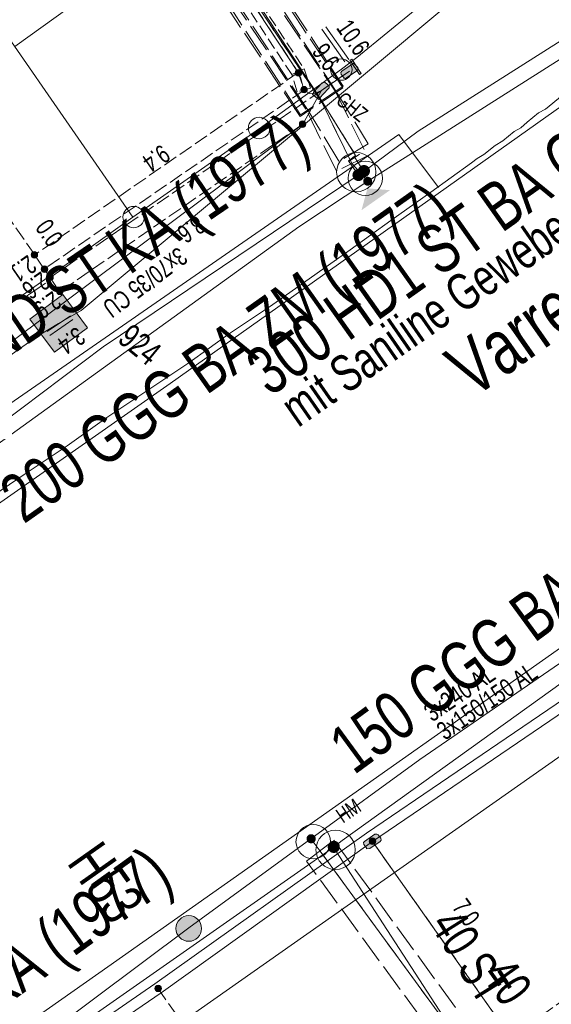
# Model space of a CAD drawing. Header units: metres. Extents: x -740 to 758, y -633 to 854.
# Tile 753 of 1056: x 262 to 277, y -42 to -13. Entities that reach past the tile are written whole.
import ezdxf

# ---------------------------------------------------------------- set-up
doc = ezdxf.new("R2010")
doc.units = ezdxf.units.M
doc.header["$MEASUREMENT"] = 0
for name, pattern in [('208_208_208_416', [1.04, 0.208, -0.208, 0.208, -0.416]), ('333_125', [0.4576, 0.3328, -0.1248]), ('333_333', [0.6656, 0.3328, -0.3328]), ('416_125', [0.5408, 0.416, -0.1248]), ('416_416', [0.832, 0.416, -0.416]), ('832_208', [1.04, 0.832, -0.208])]:
    doc.linetypes.add(name, pattern=pattern)
for name, color, linetype in [('Gas.LOVION', 7, 'Continuous'), ('gas_projekt.LOVION', 7, 'Continuous'), ('Grundkarte.LOVION', 7, 'Continuous'), ('Grundkarte_Text.LOVION', 7, 'Continuous'), ('Strom.LOVION', 7, 'Continuous'), ('StromBemass.LOVION', 7, 'Continuous'), ('Telko.LOVION', 7, 'Continuous'), ('Wasser.LOVION', 7, 'Continuous')]:
    doc.layers.add(name, color=color, linetype=linetype)
doc.styles.add('ERSTELLTER_STIL_1', font='arial.ttf')

msp = doc.modelspace()

# ---------------------------------------------------------------- hatches: boundary and pattern name
at = {"layer": 'Gas.LOVION', "linetype": 'Continuous', "lineweight": 13}
for points in [[(271.887, -17.483), (271.9, -17.465), (271.911, -17.446), (271.919, -17.425), (271.924, -17.404), (271.927, -17.382), (271.927, -17.361), (271.924, -17.339), (271.918, -17.318), (271.91, -17.297), (271.9, -17.278), (271.887, -17.261), (271.872, -17.245), (271.855, -17.231), (271.836, -17.219), (271.816, -17.21), (271.796, -17.203), (271.774, -17.199), (271.752, -17.198), (271.73, -17.199), (271.709, -17.204), (271.688, -17.21), (271.668, -17.22), (271.65, -17.232), (271.633, -17.246), (271.618, -17.262), (271.606, -17.279), (271.595, -17.298), (271.587, -17.319), (271.582, -17.34), (271.579, -17.362), (271.579, -17.384), (271.582, -17.405), (271.587, -17.426), (271.596, -17.447), (271.606, -17.466), (271.619, -17.483), (271.634, -17.499), (271.651, -17.513), (271.669, -17.525), (271.689, -17.534), (271.71, -17.541), (271.732, -17.545), (271.753, -17.546), (271.775, -17.545), (271.797, -17.541), (271.817, -17.534), (271.837, -17.524), (271.856, -17.513), (271.872, -17.499)], [(271.887, -17.483), (271.9, -17.465), (271.911, -17.446), (271.919, -17.425), (271.924, -17.404), (271.927, -17.382), (271.927, -17.361), (271.924, -17.339), (271.918, -17.318), (271.91, -17.297), (271.9, -17.278), (271.887, -17.261), (271.872, -17.245), (271.855, -17.231), (271.836, -17.219), (271.816, -17.21), (271.796, -17.203), (271.774, -17.199), (271.752, -17.198), (271.73, -17.199), (271.709, -17.204), (271.688, -17.21), (271.668, -17.22), (271.65, -17.232), (271.633, -17.246), (271.618, -17.262), (271.606, -17.279), (271.595, -17.298), (271.587, -17.319), (271.582, -17.34), (271.579, -17.362), (271.579, -17.384), (271.582, -17.405), (271.587, -17.426), (271.596, -17.447), (271.606, -17.466), (271.619, -17.483), (271.634, -17.499), (271.651, -17.513), (271.669, -17.525), (271.689, -17.534), (271.71, -17.541), (271.732, -17.545), (271.753, -17.546), (271.775, -17.545), (271.797, -17.541), (271.817, -17.534), (271.837, -17.524), (271.856, -17.513), (271.872, -17.499)], [(272.045, -17.371), (272.057, -17.353), (272.068, -17.334), (272.076, -17.313), (272.082, -17.292), (272.084, -17.27), (272.084, -17.248), (272.081, -17.226), (272.076, -17.205), (272.068, -17.184), (272.057, -17.165), (272.044, -17.147), (272.029, -17.131), (272.012, -17.117), (271.993, -17.105), (271.973, -17.096), (271.952, -17.089), (271.93, -17.085), (271.908, -17.084), (271.886, -17.085), (271.864, -17.089), (271.843, -17.096), (271.823, -17.106), (271.805, -17.118), (271.788, -17.132), (271.773, -17.148), (271.76, -17.166), (271.749, -17.185), (271.741, -17.206), (271.736, -17.227), (271.733, -17.249), (271.733, -17.271), (271.736, -17.293), (271.742, -17.314), (271.75, -17.335), (271.76, -17.354), (271.774, -17.372), (271.789, -17.388), (271.806, -17.402), (271.824, -17.414), (271.844, -17.423), (271.866, -17.43), (271.887, -17.434), (271.909, -17.435), (271.931, -17.434), (271.953, -17.43), (271.974, -17.423), (271.994, -17.413), (272.013, -17.401), (272.03, -17.387)], [(272.05, -17.366), (272.063, -17.348), (272.073, -17.329), (272.081, -17.308), (272.087, -17.287), (272.089, -17.265), (272.089, -17.243), (272.086, -17.221), (272.081, -17.2), (272.073, -17.179), (272.062, -17.16), (272.049, -17.142), (272.034, -17.126), (272.017, -17.112), (271.998, -17.1), (271.978, -17.091), (271.957, -17.084), (271.935, -17.08), (271.913, -17.078), (271.891, -17.08), (271.869, -17.084), (271.848, -17.091), (271.828, -17.1), (271.81, -17.112), (271.793, -17.127), (271.778, -17.143), (271.765, -17.161), (271.754, -17.18), (271.746, -17.201), (271.741, -17.222), (271.738, -17.244), (271.738, -17.266), (271.741, -17.288), (271.746, -17.309), (271.755, -17.33), (271.765, -17.349), (271.778, -17.367), (271.794, -17.383), (271.811, -17.397), (271.829, -17.409), (271.849, -17.418), (271.87, -17.425), (271.892, -17.429), (271.914, -17.431), (271.936, -17.429), (271.958, -17.425), (271.979, -17.418), (271.999, -17.409), (272.018, -17.397), (272.035, -17.382)], [(272.671, -17.813), (272.016, -17.759), (271.842, -18.397)], [(271.17, -37.076), (271.183, -37.058), (271.193, -37.039), (271.201, -37.018), (271.207, -36.997), (271.209, -36.975), (271.209, -36.953), (271.206, -36.931), (271.201, -36.91), (271.193, -36.889), (271.182, -36.87), (271.169, -36.852), (271.154, -36.836), (271.137, -36.822), (271.118, -36.81), (271.098, -36.801), (271.077, -36.794), (271.055, -36.79), (271.033, -36.789), (271.011, -36.79), (270.99, -36.794), (270.969, -36.801), (270.949, -36.811), (270.93, -36.823), (270.913, -36.837), (270.898, -36.853), (270.885, -36.871), (270.874, -36.89), (270.866, -36.911), (270.861, -36.932), (270.858, -36.954), (270.858, -36.976), (270.861, -36.998), (270.867, -37.019), (270.875, -37.04), (270.886, -37.059), (270.899, -37.077), (270.914, -37.093), (270.931, -37.107), (270.95, -37.119), (270.97, -37.128), (270.991, -37.135), (271.012, -37.139), (271.034, -37.14), (271.056, -37.139), (271.078, -37.135), (271.099, -37.128), (271.119, -37.118), (271.138, -37.106), (271.155, -37.092)], [(271.17, -37.072), (271.183, -37.054), (271.194, -37.035), (271.202, -37.014), (271.207, -36.993), (271.21, -36.971), (271.21, -36.949), (271.207, -36.927), (271.202, -36.906), (271.193, -36.885), (271.183, -36.866), (271.17, -36.848), (271.154, -36.832), (271.137, -36.818), (271.119, -36.806), (271.099, -36.797), (271.078, -36.79), (271.056, -36.786), (271.034, -36.785), (271.012, -36.786), (270.99, -36.791), (270.969, -36.797), (270.949, -36.807), (270.931, -36.819), (270.914, -36.833), (270.899, -36.849), (270.886, -36.867), (270.875, -36.886), (270.867, -36.907), (270.862, -36.928), (270.859, -36.95), (270.859, -36.972), (270.862, -36.994), (270.868, -37.015), (270.876, -37.036), (270.886, -37.055), (270.899, -37.073), (270.915, -37.089), (270.932, -37.103), (270.95, -37.115), (270.97, -37.124), (270.991, -37.131), (271.013, -37.135), (271.035, -37.136), (271.057, -37.135), (271.079, -37.131), (271.1, -37.124), (271.12, -37.114), (271.138, -37.103), (271.155, -37.088)]]:
    msp.add_hatch(color=7, dxfattribs=at).paths.add_polyline_path(points)
at = {"layer": 'Strom.LOVION', "linetype": 'Continuous', "lineweight": 13}
for points in [[(271.559, -13.991), (271.503, -14.026), (271.78, -14.442), (271.836, -14.407)], [(271.573, -14.137), (271.268, -14.344), (271.242, -14.377), (271.248, -14.435), (271.331, -14.53), (271.318, -14.547), (271.347, -14.544), (271.379, -14.57), (271.405, -14.538), (271.71, -14.331), (271.737, -14.299), (271.731, -14.24), (271.648, -14.145), (271.6, -14.105)], [(270.695, -14.681), (270.442, -14.957), (270.444, -14.987), (270.418, -15.019), (270.595, -15.164), (270.621, -15.132), (270.875, -14.856), (270.901, -14.824), (270.896, -14.765), (270.783, -14.673)], [(272.08, -37.008), (272.385, -36.801), (272.412, -36.769), (272.406, -36.711), (272.323, -36.615), (272.291, -36.589), (272.232, -36.595), (271.927, -36.802), (271.901, -36.834), (271.906, -36.892), (271.99, -36.988), (271.992, -37.017)]]:
    msp.add_hatch(color=7, dxfattribs=at).paths.add_polyline_path(points)
at = {"layer": 'StromBemass.LOVION', "linetype": 'Continuous', "lineweight": 13}
for points in [[(270.079, -14.451), (270.086, -14.442), (270.092, -14.431), (270.096, -14.42), (270.099, -14.409), (270.101, -14.397), (270.101, -14.385), (270.099, -14.373), (270.096, -14.362), (270.092, -14.351), (270.086, -14.34), (270.079, -14.331), (270.071, -14.322), (270.062, -14.314), (270.051, -14.308), (270.041, -14.303), (270.029, -14.299), (270.018, -14.297), (270.006, -14.296), (269.994, -14.297), (269.982, -14.299), (269.971, -14.303), (269.96, -14.308), (269.95, -14.315), (269.941, -14.322), (269.933, -14.331), (269.926, -14.341), (269.92, -14.351), (269.916, -14.362), (269.913, -14.374), (269.911, -14.386), (269.911, -14.397), (269.913, -14.409), (269.916, -14.421), (269.92, -14.432), (269.926, -14.442), (269.933, -14.452), (269.941, -14.461), (269.95, -14.468), (269.961, -14.475), (269.971, -14.48), (269.983, -14.483), (269.994, -14.485), (270.006, -14.486), (270.018, -14.485), (270.03, -14.483), (270.041, -14.479), (270.052, -14.474), (270.062, -14.468), (270.071, -14.46)], [(270.049, -14.425), (270.054, -14.418), (270.057, -14.411), (270.06, -14.404), (270.062, -14.397), (270.063, -14.389), (270.063, -14.381), (270.062, -14.373), (270.06, -14.366), (270.057, -14.358), (270.053, -14.351), (270.049, -14.345), (270.043, -14.339), (270.037, -14.334), (270.031, -14.33), (270.024, -14.327), (270.016, -14.325), (270.008, -14.323), (270.001, -14.323), (269.993, -14.323), (269.985, -14.325), (269.978, -14.327), (269.971, -14.33), (269.964, -14.335), (269.958, -14.34), (269.953, -14.345), (269.948, -14.352), (269.944, -14.359), (269.941, -14.366), (269.939, -14.374), (269.938, -14.381), (269.938, -14.389), (269.939, -14.397), (269.941, -14.405), (269.944, -14.412), (269.948, -14.419), (269.953, -14.425), (269.958, -14.431), (269.964, -14.436), (269.971, -14.44), (269.978, -14.443), (269.985, -14.446), (269.993, -14.447), (270.001, -14.448), (270.009, -14.447), (270.017, -14.446), (270.024, -14.443), (270.031, -14.44), (270.038, -14.435), (270.044, -14.43)], [(270.24, -14.941), (270.247, -14.932), (270.253, -14.921), (270.257, -14.91), (270.26, -14.899), (270.261, -14.887), (270.261, -14.875), (270.26, -14.863), (270.257, -14.852), (270.252, -14.841), (270.247, -14.83), (270.24, -14.821), (270.231, -14.812), (270.222, -14.804), (270.212, -14.798), (270.201, -14.793), (270.19, -14.789), (270.178, -14.787), (270.167, -14.787), (270.155, -14.787), (270.143, -14.79), (270.132, -14.793), (270.121, -14.798), (270.111, -14.805), (270.102, -14.812), (270.094, -14.821), (270.087, -14.831), (270.081, -14.841), (270.077, -14.852), (270.074, -14.864), (270.072, -14.876), (270.072, -14.887), (270.074, -14.899), (270.077, -14.911), (270.081, -14.922), (270.087, -14.932), (270.094, -14.942), (270.102, -14.95), (270.112, -14.958), (270.122, -14.964), (270.132, -14.969), (270.144, -14.973), (270.155, -14.975), (270.167, -14.976), (270.179, -14.975), (270.191, -14.973), (270.202, -14.969), (270.213, -14.964), (270.223, -14.958), (270.232, -14.95)], [(270.215, -14.935), (270.22, -14.928), (270.224, -14.921), (270.226, -14.914), (270.228, -14.906), (270.229, -14.898), (270.229, -14.89), (270.228, -14.882), (270.226, -14.875), (270.223, -14.867), (270.219, -14.86), (270.215, -14.854), (270.209, -14.848), (270.203, -14.843), (270.196, -14.839), (270.189, -14.835), (270.181, -14.833), (270.174, -14.831), (270.166, -14.831), (270.158, -14.831), (270.15, -14.833), (270.142, -14.835), (270.135, -14.839), (270.128, -14.843), (270.122, -14.848), (270.117, -14.854), (270.112, -14.861), (270.108, -14.868), (270.105, -14.875), (270.103, -14.883), (270.102, -14.891), (270.102, -14.899), (270.103, -14.907), (270.105, -14.914), (270.108, -14.922), (270.112, -14.929), (270.117, -14.935), (270.122, -14.941), (270.129, -14.946), (270.135, -14.95), (270.143, -14.954), (270.15, -14.956), (270.158, -14.958), (270.166, -14.958), (270.174, -14.958), (270.182, -14.956), (270.189, -14.953), (270.197, -14.95), (270.203, -14.946), (270.21, -14.941)], [(270.196, -15.946), (270.203, -15.937), (270.209, -15.927), (270.213, -15.916), (270.216, -15.904), (270.218, -15.893), (270.217, -15.881), (270.216, -15.869), (270.213, -15.858), (270.209, -15.847), (270.203, -15.837), (270.196, -15.827), (270.188, -15.819), (270.179, -15.811), (270.169, -15.805), (270.158, -15.8), (270.147, -15.796), (270.136, -15.794), (270.124, -15.794), (270.112, -15.794), (270.101, -15.797), (270.09, -15.8), (270.079, -15.805), (270.069, -15.812), (270.06, -15.819), (270.052, -15.828), (270.045, -15.837), (270.04, -15.847), (270.035, -15.858), (270.032, -15.87), (270.031, -15.881), (270.031, -15.893), (270.033, -15.905), (270.036, -15.916), (270.04, -15.927), (270.046, -15.937), (270.052, -15.947), (270.061, -15.955), (270.07, -15.963), (270.08, -15.969), (270.09, -15.974), (270.101, -15.978), (270.113, -15.98), (270.125, -15.98), (270.136, -15.98), (270.148, -15.977), (270.159, -15.974), (270.17, -15.969), (270.179, -15.962), (270.188, -15.955)], [(270.178, -15.926), (270.182, -15.92), (270.186, -15.913), (270.189, -15.906), (270.191, -15.898), (270.192, -15.89), (270.192, -15.882), (270.191, -15.874), (270.189, -15.867), (270.186, -15.859), (270.182, -15.852), (270.178, -15.846), (270.172, -15.84), (270.166, -15.835), (270.159, -15.831), (270.152, -15.828), (270.145, -15.825), (270.137, -15.824), (270.129, -15.823), (270.121, -15.824), (270.113, -15.825), (270.106, -15.828), (270.098, -15.831), (270.092, -15.835), (270.086, -15.84), (270.08, -15.846), (270.076, -15.853), (270.072, -15.86), (270.069, -15.867), (270.067, -15.875), (270.066, -15.883), (270.066, -15.89), (270.067, -15.898), (270.069, -15.906), (270.072, -15.913), (270.076, -15.92), (270.081, -15.927), (270.086, -15.932), (270.092, -15.937), (270.099, -15.942), (270.106, -15.945), (270.114, -15.947), (270.121, -15.949), (270.129, -15.949), (270.137, -15.949), (270.145, -15.947), (270.152, -15.945), (270.16, -15.941), (270.166, -15.937), (270.172, -15.932)], [(262.382, -19.758), (262.389, -19.749), (262.394, -19.738), (262.399, -19.727), (262.402, -19.716), (262.403, -19.704), (262.403, -19.692), (262.402, -19.681), (262.399, -19.669), (262.394, -19.658), (262.388, -19.648), (262.381, -19.638), (262.373, -19.63), (262.364, -19.622), (262.354, -19.616), (262.344, -19.611), (262.332, -19.607), (262.321, -19.605), (262.309, -19.604), (262.297, -19.605), (262.285, -19.607), (262.274, -19.611), (262.264, -19.616), (262.254, -19.623), (262.245, -19.63), (262.236, -19.639), (262.23, -19.648), (262.224, -19.659), (262.22, -19.67), (262.217, -19.681), (262.215, -19.693), (262.215, -19.705), (262.217, -19.716), (262.22, -19.728), (262.224, -19.739), (262.23, -19.749), (262.237, -19.759), (262.245, -19.767), (262.254, -19.775), (262.264, -19.781), (262.275, -19.786), (262.286, -19.79), (262.298, -19.792), (262.309, -19.793), (262.321, -19.792), (262.333, -19.79), (262.344, -19.786), (262.355, -19.781), (262.365, -19.775), (262.374, -19.767)], [(262.36, -19.742), (262.365, -19.736), (262.368, -19.729), (262.371, -19.722), (262.373, -19.714), (262.374, -19.706), (262.374, -19.699), (262.373, -19.691), (262.371, -19.683), (262.368, -19.676), (262.364, -19.669), (262.36, -19.663), (262.354, -19.658), (262.348, -19.653), (262.342, -19.648), (262.335, -19.645), (262.327, -19.643), (262.32, -19.641), (262.312, -19.641), (262.304, -19.641), (262.297, -19.643), (262.289, -19.645), (262.282, -19.649), (262.276, -19.653), (262.27, -19.658), (262.264, -19.663), (262.26, -19.67), (262.256, -19.677), (262.253, -19.684), (262.251, -19.691), (262.25, -19.699), (262.25, -19.707), (262.251, -19.715), (262.253, -19.722), (262.256, -19.729), (262.26, -19.736), (262.265, -19.742), (262.27, -19.748), (262.276, -19.753), (262.282, -19.757), (262.29, -19.76), (262.297, -19.763), (262.305, -19.764), (262.312, -19.765), (262.32, -19.764), (262.328, -19.763), (262.335, -19.76), (262.342, -19.757), (262.349, -19.753), (262.355, -19.748)], [(262.364, -19.743), (262.369, -19.737), (262.372, -19.73), (262.375, -19.723), (262.377, -19.715), (262.378, -19.707), (262.378, -19.7), (262.377, -19.692), (262.375, -19.684), (262.372, -19.677), (262.368, -19.67), (262.364, -19.664), (262.358, -19.658), (262.352, -19.653), (262.346, -19.649), (262.339, -19.646), (262.331, -19.643), (262.324, -19.642), (262.316, -19.641), (262.308, -19.642), (262.3, -19.643), (262.293, -19.646), (262.286, -19.649), (262.279, -19.653), (262.273, -19.658), (262.268, -19.664), (262.263, -19.671), (262.26, -19.677), (262.257, -19.685), (262.255, -19.692), (262.254, -19.7), (262.254, -19.708), (262.255, -19.715), (262.257, -19.723), (262.26, -19.73), (262.264, -19.737), (262.268, -19.743), (262.274, -19.749), (262.28, -19.754), (262.286, -19.758), (262.293, -19.762), (262.301, -19.764), (262.308, -19.765), (262.316, -19.766), (262.324, -19.765), (262.332, -19.764), (262.339, -19.761), (262.346, -19.758), (262.353, -19.754), (262.359, -19.749)], [(262.675, -20.176), (262.682, -20.166), (262.688, -20.156), (262.692, -20.145), (262.695, -20.134), (262.696, -20.122), (262.696, -20.11), (262.695, -20.099), (262.692, -20.087), (262.687, -20.076), (262.682, -20.066), (262.675, -20.057), (262.667, -20.048), (262.658, -20.041), (262.648, -20.034), (262.637, -20.029), (262.626, -20.026), (262.614, -20.024), (262.602, -20.023), (262.591, -20.024), (262.579, -20.026), (262.568, -20.03), (262.557, -20.035), (262.548, -20.041), (262.539, -20.049), (262.531, -20.057), (262.524, -20.067), (262.518, -20.077), (262.514, -20.088), (262.511, -20.099), (262.509, -20.111), (262.509, -20.123), (262.511, -20.134), (262.514, -20.146), (262.518, -20.157), (262.524, -20.167), (262.531, -20.176), (262.539, -20.185), (262.548, -20.192), (262.558, -20.199), (262.569, -20.204), (262.58, -20.207), (262.591, -20.209), (262.603, -20.21), (262.615, -20.209), (262.626, -20.207), (262.638, -20.203), (262.648, -20.198), (262.658, -20.192), (262.667, -20.185)], [(262.646, -20.157), (262.651, -20.151), (262.655, -20.143), (262.658, -20.135), (262.66, -20.127), (262.661, -20.119), (262.661, -20.11), (262.66, -20.102), (262.658, -20.094), (262.654, -20.086), (262.65, -20.079), (262.645, -20.072), (262.64, -20.066), (262.633, -20.061), (262.626, -20.056), (262.618, -20.052), (262.61, -20.05), (262.602, -20.048), (262.594, -20.048), (262.585, -20.048), (262.577, -20.05), (262.569, -20.053), (262.561, -20.056), (262.554, -20.061), (262.548, -20.066), (262.542, -20.072), (262.537, -20.079), (262.533, -20.087), (262.53, -20.094), (262.528, -20.102), (262.527, -20.111), (262.527, -20.119), (262.528, -20.128), (262.53, -20.136), (262.533, -20.144), (262.537, -20.151), (262.542, -20.158), (262.548, -20.164), (262.555, -20.169), (262.562, -20.174), (262.569, -20.177), (262.577, -20.18), (262.586, -20.181), (262.594, -20.182), (262.603, -20.181), (262.611, -20.18), (262.619, -20.177), (262.626, -20.173), (262.633, -20.169), (262.64, -20.164)], [(262.646, -20.157), (262.651, -20.151), (262.655, -20.143), (262.658, -20.135), (262.66, -20.127), (262.661, -20.119), (262.661, -20.11), (262.66, -20.102), (262.658, -20.094), (262.654, -20.086), (262.65, -20.079), (262.645, -20.072), (262.64, -20.066), (262.633, -20.061), (262.626, -20.056), (262.618, -20.052), (262.61, -20.05), (262.602, -20.048), (262.594, -20.048), (262.585, -20.048), (262.577, -20.05), (262.569, -20.053), (262.561, -20.056), (262.554, -20.061), (262.548, -20.066), (262.542, -20.072), (262.537, -20.079), (262.533, -20.087), (262.53, -20.094), (262.528, -20.102), (262.527, -20.111), (262.527, -20.119), (262.528, -20.128), (262.53, -20.136), (262.533, -20.144), (262.537, -20.151), (262.542, -20.158), (262.548, -20.164), (262.555, -20.169), (262.562, -20.174), (262.569, -20.177), (262.577, -20.18), (262.586, -20.181), (262.594, -20.182), (262.603, -20.181), (262.611, -20.18), (262.619, -20.177), (262.626, -20.173), (262.633, -20.169), (262.64, -20.164)], [(262.84, -20.414), (262.846, -20.404), (262.852, -20.394), (262.856, -20.383), (262.859, -20.371), (262.861, -20.36), (262.861, -20.348), (262.859, -20.336), (262.856, -20.325), (262.852, -20.314), (262.846, -20.304), (262.839, -20.294), (262.831, -20.286), (262.822, -20.278), (262.812, -20.272), (262.801, -20.267), (262.79, -20.263), (262.779, -20.261), (262.767, -20.26), (262.755, -20.261), (262.743, -20.263), (262.732, -20.267), (262.722, -20.272), (262.712, -20.278), (262.703, -20.286), (262.695, -20.295), (262.688, -20.304), (262.682, -20.314), (262.678, -20.325), (262.675, -20.337), (262.673, -20.349), (262.673, -20.36), (262.675, -20.372), (262.678, -20.383), (262.682, -20.394), (262.688, -20.405), (262.695, -20.414), (262.703, -20.423), (262.712, -20.43), (262.722, -20.436), (262.733, -20.441), (262.744, -20.445), (262.756, -20.447), (262.767, -20.448), (262.779, -20.447), (262.791, -20.445), (262.802, -20.441), (262.813, -20.436), (262.822, -20.43), (262.831, -20.422)], [(262.817, -20.402), (262.822, -20.395), (262.826, -20.388), (262.829, -20.38), (262.831, -20.372), (262.832, -20.364), (262.832, -20.356), (262.831, -20.348), (262.829, -20.34), (262.826, -20.332), (262.822, -20.325), (262.817, -20.319), (262.811, -20.313), (262.805, -20.307), (262.798, -20.303), (262.791, -20.3), (262.783, -20.297), (262.775, -20.296), (262.767, -20.295), (262.758, -20.296), (262.75, -20.297), (262.743, -20.3), (262.735, -20.303), (262.728, -20.308), (262.722, -20.313), (262.716, -20.319), (262.712, -20.325), (262.708, -20.333), (262.705, -20.34), (262.703, -20.348), (262.702, -20.356), (262.702, -20.364), (262.703, -20.373), (262.705, -20.381), (262.708, -20.388), (262.712, -20.395), (262.717, -20.402), (262.722, -20.408), (262.729, -20.413), (262.736, -20.417), (262.743, -20.421), (262.751, -20.423), (262.759, -20.425), (262.767, -20.425), (262.775, -20.425), (262.783, -20.423), (262.791, -20.421), (262.798, -20.417), (262.805, -20.413), (262.812, -20.408)], [(263.123, -20.824), (263.13, -20.815), (263.136, -20.805), (263.14, -20.794), (263.143, -20.783), (263.144, -20.771), (263.144, -20.759), (263.143, -20.748), (263.14, -20.737), (263.135, -20.726), (263.13, -20.716), (263.123, -20.706), (263.115, -20.698), (263.106, -20.691), (263.096, -20.684), (263.086, -20.68), (263.075, -20.676), (263.063, -20.674), (263.052, -20.673), (263.04, -20.674), (263.029, -20.676), (263.018, -20.68), (263.007, -20.685), (262.997, -20.691), (262.989, -20.698), (262.981, -20.707), (262.974, -20.716), (262.968, -20.726), (262.964, -20.737), (262.961, -20.748), (262.96, -20.76), (262.96, -20.772), (262.961, -20.783), (262.964, -20.794), (262.969, -20.805), (262.974, -20.815), (262.981, -20.825), (262.989, -20.833), (262.998, -20.84), (263.008, -20.847), (263.018, -20.851), (263.029, -20.855), (263.041, -20.857), (263.052, -20.858), (263.064, -20.857), (263.075, -20.855), (263.086, -20.851), (263.097, -20.846), (263.106, -20.84), (263.115, -20.833)], [(263.098, -20.817), (263.102, -20.811), (263.106, -20.804), (263.109, -20.797), (263.111, -20.789), (263.112, -20.782), (263.112, -20.774), (263.111, -20.766), (263.109, -20.758), (263.106, -20.751), (263.102, -20.744), (263.097, -20.738), (263.092, -20.732), (263.086, -20.727), (263.079, -20.723), (263.072, -20.72), (263.065, -20.717), (263.057, -20.716), (263.049, -20.716), (263.041, -20.716), (263.034, -20.718), (263.026, -20.72), (263.019, -20.723), (263.013, -20.728), (263.007, -20.733), (263.001, -20.738), (262.997, -20.745), (262.993, -20.752), (262.99, -20.759), (262.988, -20.766), (262.987, -20.774), (262.987, -20.782), (262.988, -20.79), (262.99, -20.797), (262.993, -20.805), (262.997, -20.811), (263.002, -20.818), (263.007, -20.823), (263.013, -20.828), (263.02, -20.833), (263.027, -20.836), (263.034, -20.838), (263.042, -20.84), (263.05, -20.84), (263.057, -20.84), (263.065, -20.838), (263.073, -20.836), (263.08, -20.832), (263.086, -20.828), (263.092, -20.823)], [(263.098, -20.817), (263.102, -20.811), (263.106, -20.804), (263.109, -20.797), (263.111, -20.789), (263.112, -20.782), (263.112, -20.774), (263.111, -20.766), (263.109, -20.758), (263.106, -20.751), (263.102, -20.744), (263.097, -20.738), (263.092, -20.732), (263.086, -20.727), (263.079, -20.723), (263.072, -20.72), (263.065, -20.717), (263.057, -20.716), (263.049, -20.716), (263.041, -20.716), (263.034, -20.718), (263.026, -20.72), (263.019, -20.723), (263.013, -20.728), (263.007, -20.733), (263.001, -20.738), (262.997, -20.745), (262.993, -20.752), (262.99, -20.759), (262.988, -20.766), (262.987, -20.774), (262.987, -20.782), (262.988, -20.79), (262.99, -20.797), (262.993, -20.805), (262.997, -20.811), (263.002, -20.818), (263.007, -20.823), (263.013, -20.828), (263.02, -20.833), (263.027, -20.836), (263.034, -20.838), (263.042, -20.84), (263.05, -20.84), (263.057, -20.84), (263.065, -20.838), (263.073, -20.836), (263.08, -20.832), (263.086, -20.828), (263.092, -20.823)], [(272.239, -36.858), (272.246, -36.848), (272.252, -36.838), (272.256, -36.826), (272.259, -36.815), (272.261, -36.803), (272.261, -36.791), (272.259, -36.779), (272.256, -36.767), (272.252, -36.756), (272.246, -36.746), (272.239, -36.736), (272.23, -36.727), (272.221, -36.72), (272.211, -36.713), (272.2, -36.708), (272.189, -36.704), (272.177, -36.702), (272.165, -36.702), (272.153, -36.702), (272.141, -36.705), (272.13, -36.708), (272.119, -36.713), (272.109, -36.72), (272.099, -36.728), (272.091, -36.736), (272.084, -36.746), (272.078, -36.757), (272.074, -36.768), (272.071, -36.78), (272.07, -36.791), (272.07, -36.803), (272.071, -36.815), (272.074, -36.827), (272.079, -36.838), (272.084, -36.849), (272.092, -36.858), (272.1, -36.867), (272.109, -36.875), (272.119, -36.881), (272.13, -36.886), (272.142, -36.89), (272.153, -36.892), (272.165, -36.893), (272.177, -36.892), (272.189, -36.89), (272.201, -36.886), (272.211, -36.881), (272.222, -36.874), (272.231, -36.867)], [(265.991, -41.148), (265.998, -41.138), (266.003, -41.128), (266.008, -41.117), (266.011, -41.105), (266.012, -41.093), (266.012, -41.081), (266.011, -41.07), (266.008, -41.058), (266.003, -41.047), (265.997, -41.037), (265.99, -41.027), (265.982, -41.018), (265.973, -41.011), (265.963, -41.004), (265.952, -40.999), (265.941, -40.996), (265.929, -40.994), (265.917, -40.993), (265.905, -40.994), (265.893, -40.996), (265.882, -41), (265.871, -41.005), (265.861, -41.011), (265.852, -41.019), (265.844, -41.027), (265.837, -41.037), (265.831, -41.048), (265.827, -41.059), (265.824, -41.07), (265.823, -41.082), (265.823, -41.094), (265.824, -41.106), (265.827, -41.117), (265.832, -41.128), (265.837, -41.139), (265.844, -41.148), (265.853, -41.157), (265.862, -41.165), (265.872, -41.171), (265.883, -41.176), (265.894, -41.18), (265.906, -41.182), (265.918, -41.183), (265.93, -41.182), (265.941, -41.18), (265.953, -41.176), (265.963, -41.171), (265.973, -41.164), (265.983, -41.157)]]:
    msp.add_hatch(color=7, dxfattribs=at).paths.add_polyline_path(points)
at = {"layer": 'Telko.LOVION', "linetype": 'Continuous', "lineweight": 13}
msp.add_hatch(color=7, dxfattribs=at).paths.add_polyline_path([(262.892, -22.538), (263.857, -21.823), (263.142, -20.858), (262.177, -21.573)])
at = {"layer": 'Wasser.LOVION', "linetype": 'Continuous', "lineweight": 13}
for points in [[(272.123, -17.635), (272.132, -17.621), (272.14, -17.607), (272.146, -17.592), (272.15, -17.576), (272.152, -17.56), (272.152, -17.543), (272.15, -17.527), (272.146, -17.511), (272.14, -17.496), (272.132, -17.482), (272.122, -17.469), (272.111, -17.457), (272.098, -17.447), (272.085, -17.438), (272.07, -17.431), (272.054, -17.426), (272.038, -17.423), (272.022, -17.422), (272.006, -17.423), (271.99, -17.426), (271.974, -17.431), (271.959, -17.438), (271.945, -17.447), (271.933, -17.458), (271.922, -17.469), (271.912, -17.483), (271.904, -17.497), (271.898, -17.512), (271.894, -17.528), (271.892, -17.544), (271.892, -17.561), (271.895, -17.577), (271.899, -17.593), (271.905, -17.608), (271.913, -17.622), (271.922, -17.635), (271.934, -17.647), (271.946, -17.658), (271.96, -17.666), (271.975, -17.673), (271.99, -17.678), (272.006, -17.681), (272.023, -17.682), (272.039, -17.681), (272.055, -17.678), (272.071, -17.673), (272.085, -17.666), (272.099, -17.657), (272.112, -17.647)], [(272.123, -17.635), (272.132, -17.621), (272.14, -17.607), (272.146, -17.592), (272.15, -17.576), (272.152, -17.56), (272.152, -17.543), (272.15, -17.527), (272.146, -17.511), (272.14, -17.496), (272.132, -17.482), (272.122, -17.469), (272.111, -17.457), (272.098, -17.447), (272.085, -17.438), (272.07, -17.431), (272.054, -17.426), (272.038, -17.423), (272.022, -17.422), (272.006, -17.423), (271.99, -17.426), (271.974, -17.431), (271.959, -17.438), (271.945, -17.447), (271.933, -17.458), (271.922, -17.469), (271.912, -17.483), (271.904, -17.497), (271.898, -17.512), (271.894, -17.528), (271.892, -17.544), (271.892, -17.561), (271.895, -17.577), (271.899, -17.593), (271.905, -17.608), (271.913, -17.622), (271.922, -17.635), (271.934, -17.647), (271.946, -17.658), (271.96, -17.666), (271.975, -17.673), (271.99, -17.678), (272.006, -17.681), (272.023, -17.682), (272.039, -17.681), (272.055, -17.678), (272.071, -17.673), (272.085, -17.666), (272.099, -17.657), (272.112, -17.647)], [(270.476, -36.811), (270.486, -36.797), (270.494, -36.782), (270.5, -36.767), (270.504, -36.75), (270.506, -36.734), (270.506, -36.717), (270.504, -36.7), (270.5, -36.684), (270.493, -36.669), (270.485, -36.654), (270.475, -36.641), (270.464, -36.628), (270.451, -36.618), (270.437, -36.609), (270.422, -36.602), (270.406, -36.597), (270.389, -36.594), (270.372, -36.593), (270.356, -36.594), (270.339, -36.597), (270.323, -36.602), (270.308, -36.609), (270.294, -36.618), (270.281, -36.629), (270.27, -36.641), (270.26, -36.655), (270.252, -36.67), (270.246, -36.685), (270.242, -36.701), (270.24, -36.718), (270.24, -36.735), (270.242, -36.751), (270.246, -36.767), (270.252, -36.783), (270.261, -36.798), (270.27, -36.811), (270.282, -36.823), (270.295, -36.834), (270.309, -36.843), (270.324, -36.85), (270.34, -36.855), (270.357, -36.858), (270.373, -36.859), (270.39, -36.858), (270.406, -36.855), (270.422, -36.85), (270.438, -36.843), (270.452, -36.833), (270.465, -36.823)], [(270.48, -36.811), (270.489, -36.797), (270.497, -36.783), (270.503, -36.767), (270.508, -36.751), (270.51, -36.734), (270.51, -36.718), (270.507, -36.701), (270.503, -36.685), (270.497, -36.669), (270.489, -36.655), (270.479, -36.641), (270.468, -36.629), (270.455, -36.618), (270.44, -36.61), (270.425, -36.602), (270.409, -36.597), (270.393, -36.594), (270.376, -36.593), (270.36, -36.594), (270.343, -36.598), (270.327, -36.603), (270.312, -36.61), (270.298, -36.619), (270.285, -36.63), (270.274, -36.642), (270.264, -36.655), (270.256, -36.67), (270.25, -36.686), (270.246, -36.702), (270.244, -36.718), (270.244, -36.735), (270.246, -36.752), (270.25, -36.768), (270.257, -36.783), (270.265, -36.798), (270.274, -36.812), (270.286, -36.824), (270.299, -36.834), (270.313, -36.843), (270.328, -36.85), (270.344, -36.855), (270.36, -36.858), (270.377, -36.859), (270.394, -36.858), (270.41, -36.855), (270.426, -36.85), (270.441, -36.843), (270.455, -36.834), (270.468, -36.823)], [(267.097, -39.579), (267.125, -39.541), (267.147, -39.5), (267.164, -39.456), (267.176, -39.411), (267.182, -39.364), (267.181, -39.317), (267.175, -39.27), (267.164, -39.225), (267.146, -39.181), (267.123, -39.14), (267.096, -39.102), (267.063, -39.068), (267.027, -39.038), (266.987, -39.013), (266.945, -38.993), (266.9, -38.979), (266.854, -38.97), (266.807, -38.967), (266.76, -38.97), (266.714, -38.979), (266.669, -38.994), (266.627, -39.014), (266.587, -39.039), (266.551, -39.069), (266.519, -39.104), (266.491, -39.142), (266.469, -39.183), (266.452, -39.227), (266.44, -39.273), (266.434, -39.319), (266.434, -39.366), (266.44, -39.413), (266.452, -39.458), (266.47, -39.502), (266.493, -39.543), (266.52, -39.581), (266.553, -39.615), (266.589, -39.645), (266.629, -39.67), (266.671, -39.69), (266.716, -39.704), (266.762, -39.713), (266.809, -39.716), (266.856, -39.713), (266.902, -39.704), (266.947, -39.689), (266.989, -39.669), (267.029, -39.644), (267.065, -39.614)]]:
    msp.add_hatch(color=7, dxfattribs=at).paths.add_polyline_path(points)

# ---------------------------------------------------------------- linework, layer by layer
at = {"layer": 'Gas.LOVION', "color": 5, "linetype": 'Continuous', "lineweight": 18}
for points in [[(290.057, -0.951), (289.459, -1.483), (287.333, -6.951), (282.313, -10.472), (282.12, -10.609), (273.493, -16.092), (271.909, -17.267), (271.742, -17.372), (264.311, -22.384), (260.153, -25.51), (259.591, -28.978), (257.511, -30.527), (256.973, -30.919), (251.1, -35.084), (250.638, -35.351), (245.087, -39.189), (244.963, -39.275), (235.923, -45.819), (233.83, -47.383), (233.551, -47.558), (233.063, -47.857), (226.035, -52.904), (216.674, -59.642), (208.187, -65.644)], [(271.742, -17.372), (271.688, -17.274), (271.465, -16.956), (271.671, -16.803), (270.672, -15.201), (266.326, -8.532), (265.318, -6.843)], [(208.187, -65.644), (207.207, -66.346), (206.003, -67.187), (209.374, -71.735), (213.182, -77.584), (231.121, -65.027), (234.872, -62.429), (240.175, -58.63), (244.634, -55.563), (252.668, -49.916), (254.525, -48.508), (255.093, -48.112), (261.165, -43.869), (271.041, -36.962), (271.274, -36.777), (278.041, -31.918), (282.69, -28.686), (295.8, -19.483), (304.857, -13.115)], [(271.041, -36.962), (271.079, -37.047), (274.804, -42.801), (275.17, -43.371)]]:
    msp.add_lwpolyline(points, dxfattribs=at)
at = {"layer": 'Gas.LOVION', "color": 1, "linetype": 'Continuous', "lineweight": 18}
msp.add_lwpolyline([(294.203, -4.359), (288.634, -8.612), (288.22, -8.919), (288.066, -9.008), (287.873, -9.145), (287.65, -9.285), (287.287, -9.498), (286.218, -9.454), (284.908, -10.262), (284.489, -10.51), (266.262, -23.449), (250.316, -34.629), (241.461, -40.948), (192.719, -75.358), (149.628, -105.61), (149.061, -106.005), (148.425, -106.452), (147.9, -106.828), (147.208, -107.309), (145.589, -108.428), (141.605, -111.212), (128.564, -120.364), (117.363, -128.227)], dxfattribs=at)
at = {"layer": 'Gas.LOVION', "color": 7, "linetype": '832_208', "lineweight": 13}
for points in [[(271.185, -16.968), (270.269, -15.462), (265.91, -8.809), (264.886, -7.107), (265.751, -6.579), (266.758, -8.268), (271.105, -14.937), (272.036, -16.457)], [(270.063, -15.615), (265.716, -8.947), (266.965, -8.115), (271.311, -14.784)]]:
    msp.add_lwpolyline(points, close=True, dxfattribs=at)
at = {"layer": 'Gas.LOVION', "color": 252, "linetype": '208_208_208_416', "lineweight": 18}
for points in [[(271.617, -16.704), (270.672, -15.201), (266.326, -8.532), (265.318, -6.843)], [(270.672, -15.201), (266.326, -8.532)]]:
    msp.add_lwpolyline(points, dxfattribs=at)
at = {"layer": 'Gas.LOVION', "color": 7, "linetype": 'Continuous', "lineweight": 13}
for points in [[(271.481, -16.969), (271.785, -16.762)], [(271.909, -17.267), (271.648, -16.864)]]:
    msp.add_lwpolyline(points, dxfattribs=at)
for centre, radius in [((271.691, -17.286), 0.573), ((271.087, -37.048), 0.572)]:
    msp.add_circle(centre, radius, dxfattribs=at)
at = {"layer": 'Grundkarte.LOVION', "color": 8, "linetype": 'Continuous', "lineweight": 18}
for points in [[(235.738, 21.373), (248.874, 30.608), (266.319, 5.447), (271.693, -2.362), (276.755, -9.7), (273.509, -12.47), (271.702, -13.947), (271.263, -14.286), (268.862, -16.028), (265.183, -18.604), (261.465, -13.234), (260.829, -13.68), (259.108, -11.189), (257.521, -8.861), (255.831, -6.396), (255.222, -6.81)], [(223.768, 12.902), (235.738, 21.373), (255.222, -6.81), (255.831, -6.396), (257.521, -8.861), (259.108, -11.189), (260.829, -13.68), (261.465, -13.234), (265.183, -18.604), (263.523, -19.772), (258.434, -23.343), (257.051, -24.306), (252.02, -27.871), (250.299, -25.38), (244.898, -17.603)]]:
    msp.add_lwpolyline(points, close=True, dxfattribs=at)
at = {"layer": 'Grundkarte.LOVION', "color": 253, "linetype": 'Continuous', "lineweight": 18}
for points in [[(288.453, 0.34), (286.547, -1.324), (283.3, -4.094), (276.755, -9.7), (273.509, -12.47), (271.702, -13.947), (271.263, -14.286), (268.862, -16.028), (265.183, -18.604), (263.523, -19.772), (258.434, -23.343), (257.051, -24.306), (252.02, -27.871), (247.042, -31.373), (245.606, -32.4), (241.455, -35.288)], [(209.538, -82.181), (306.193, -14.24)]]:
    msp.add_lwpolyline(points, dxfattribs=at)
at = {"layer": 'Grundkarte.LOVION', "color": 8, "linetype": 'Continuous', "lineweight": 18}
for points in [[(241.455, -35.288), (245.606, -32.4), (247.042, -31.373), (252.02, -27.871), (257.051, -24.306), (258.434, -23.343), (263.523, -19.772), (265.183, -18.604), (268.862, -16.028), (271.263, -14.286), (271.702, -13.947), (273.509, -12.47), (276.755, -9.7), (283.3, -4.094), (286.547, -1.324), (288.453, 0.34)], [(241.455, -35.288), (245.606, -32.4), (247.042, -31.373), (252.02, -27.871), (257.051, -24.306), (258.434, -23.343), (263.523, -19.772), (265.183, -18.604), (268.862, -16.028), (271.263, -14.286), (271.702, -13.947), (273.509, -12.47), (276.755, -9.7), (283.3, -4.094), (286.547, -1.324), (288.453, 0.34)], [(267.626, -8.228), (265.946, -9.486), (266.489, -10.201), (261.74, -13.621)], [(208.701, -79.662), (227.943, -66.077), (245.066, -54.088), (264.452, -40.459), (282.645, -27.626), (300.68, -14.986), (304.104, -12.523)], [(306.193, -14.24), (209.538, -82.181), (194.801, -92.578), (192.336, -94.267), (175.192, -106.347), (166.201, -112.634), (130.053, -138.011), (129.607, -138.291)], [(306.193, -14.24), (209.538, -82.181), (194.801, -92.578), (192.336, -94.267), (175.192, -106.347), (166.201, -112.634), (130.053, -138.011), (129.607, -138.291)], [(209.538, -82.181), (306.193, -14.24)], [(277.691, -15.047), (277.199, -15.449), (277.003, -15.557), (276.674, -15.826), (276.483, -15.992), (276.287, -16.1), (275.959, -16.369), (275.736, -16.509), (275.408, -16.777), (275.211, -16.885), (275.047, -17.019), (273.86, -17.874), (272.699, -18.697), (271.511, -19.552), (269.19, -21.198), (267.997, -21.994), (266.809, -22.849), (264.423, -24.442), (263.262, -25.265), (262.069, -26.061), (260.85, -26.89)], [(202.867, -65.337), (242.422, -37.322), (272.927, -16.192), (274.082, -17.734)]]:
    msp.add_lwpolyline(points, dxfattribs=at)
at = {"layer": 'Grundkarte.LOVION', "color": 9, "linetype": 'Continuous', "lineweight": 18}
for centre, radius in [((271.254, -14.297), 0.311), ((268.859, -16), 0.313), ((265.203, -18.598), 0.312)]:
    msp.add_circle(centre, radius, dxfattribs=at)
at = {"layer": 'Strom.LOVION', "color": 9, "linetype": '333_333', "lineweight": 18}
msp.add_lwpolyline([(265.348, -6.84), (266.217, -8.632), (270.001, -14.38), (270.17, -14.895)], dxfattribs=at)
at = {"layer": 'Strom.LOVION', "color": 5, "linetype": 'Continuous', "lineweight": 18}
for points in [[(270.673, -14.905), (270.503, -14.981), (270.327, -14.998), (270.218, -14.935), (270.17, -14.895), (270.129, -14.781), (270.077, -14.55), (270.001, -14.38), (266.217, -8.632), (265.348, -6.84)], [(272.164, -36.808), (276.195, -42.517)]]:
    msp.add_lwpolyline(points, dxfattribs=at)
at = {"layer": 'Strom.LOVION', "color": 7, "linetype": '333_125', "lineweight": 13}
for points in [[(266.4, -8.54), (270.168, -14.275), (269.815, -14.442), (266.034, -8.723)], [(270.168, -14.275), (270.356, -14.833), (269.967, -14.945), (269.815, -14.442)]]:
    msp.add_lwpolyline(points, close=True, dxfattribs=at)
at = {"layer": 'Strom.LOVION', "color": 1, "linetype": 'Continuous', "lineweight": 18}
msp.add_lwpolyline([(304.889, -13.141), (295.381, -20.189), (281.581, -30.035), (271.992, -36.559), (265.817, -40.961), (261.899, -43.664), (259.297, -45.322), (252.435, -50.101), (245.238, -55.091), (237.536, -60.499), (229.068, -66.248), (225.014, -69.215)], dxfattribs=at)
at = {"layer": 'Strom.LOVION', "color": 150, "linetype": 'Continuous', "lineweight": 18}
for points in [[(305.13, -13.339), (295.553, -20.438), (281.766, -30.268), (272.164, -36.808), (266.005, -41.223), (262.071, -43.913), (259.456, -45.587), (252.607, -50.35), (245.397, -55.356), (237.708, -60.748), (229.257, -66.51), (224.317, -70.096), (227.393, -74.51)], [(255.7, -26.669), (270.134, -15.889), (270.673, -14.905), (271.489, -14.338)]]:
    msp.add_lwpolyline(points, dxfattribs=at)
at = {"layer": 'Strom.LOVION', "color": 7, "linetype": 'Continuous', "lineweight": 13}
for points in [[(271.559, -13.991), (271.836, -14.407), (271.78, -14.442), (271.503, -14.026)], [(271.573, -14.137), (271.6, -14.105), (271.648, -14.145), (271.731, -14.24), (271.737, -14.299), (271.71, -14.331), (271.405, -14.538), (271.379, -14.57), (271.347, -14.544), (271.318, -14.547), (271.331, -14.53), (271.248, -14.435), (271.242, -14.377), (271.268, -14.344)], [(270.695, -14.681), (270.783, -14.673), (270.896, -14.765), (270.901, -14.824), (270.875, -14.856), (270.621, -15.132), (270.595, -15.164), (270.418, -15.019), (270.444, -14.987), (270.442, -14.957)], [(272.08, -37.008), (271.992, -37.017), (271.99, -36.988), (271.906, -36.892), (271.901, -36.834), (271.927, -36.802), (272.232, -36.595), (272.291, -36.589), (272.323, -36.615), (272.406, -36.711), (272.412, -36.769), (272.385, -36.801)]]:
    msp.add_lwpolyline(points, close=True, dxfattribs=at)
at = {"layer": 'StromBemass.LOVION', "color": 7, "linetype": 'Continuous', "lineweight": 13}
for points in [[(270.69, -13.115), (271.36, -14.07)], [(270.801, -13.045), (271.471, -14)], [(262.636, -20.523), (261.958, -20.989)], [(263.364, -21.472), (262.686, -21.937)], [(263.434, -21.583), (262.756, -22.049)]]:
    msp.add_lwpolyline(points, dxfattribs=at)
at = {"layer": 'StromBemass.LOVION', "color": 7, "linetype": '416_125', "lineweight": 13}
for points in [[(262.596, -20.113), (262.768, -20.363), (270.673, -14.905), (271.489, -14.338)], [(270.001, -14.38), (262.319, -19.697), (261.098, -17.94)], [(270.17, -14.895), (262.596, -20.113), (262.319, -19.697)], [(270.134, -15.889), (263.045, -20.779), (262.768, -20.363)], [(272.164, -36.808), (276.195, -42.517), (280.022, -39.793)], [(265.903, -41.085), (270.001, -46.876)]]:
    msp.add_lwpolyline(points, dxfattribs=at)
at = {"layer": 'StromBemass.LOVION', "color": 7, "linetype": 'Continuous', "lineweight": 13}
for centre, radius in [((270.006, -14.391), 0.0949), ((270.001, -14.385), 0.0625), ((270.167, -14.881), 0.0946), ((270.166, -14.894), 0.0636), ((270.124, -15.887), 0.0934), ((270.129, -15.886), 0.0631), ((262.309, -19.699), 0.0941), ((262.312, -19.703), 0.0619), ((262.316, -19.704), 0.0622), ((262.603, -20.117), 0.0936), ((262.594, -20.115), 0.067), ((262.594, -20.115), 0.067), ((262.767, -20.354), 0.0938), ((262.767, -20.36), 0.0651), ((263.052, -20.765), 0.0923), ((263.049, -20.778), 0.0623), ((263.049, -20.778), 0.0623), ((272.165, -36.797), 0.0957), ((265.917, -41.088), 0.0949)]:
    msp.add_circle(centre, radius, dxfattribs=at)
at = {"layer": 'Telko.LOVION', "color": 1, "linetype": 'Continuous', "lineweight": 18}
msp.add_lwpolyline([(205.226, -62.564), (205.903, -62.232), (222.659, -49.968), (223.25, -49.511), (223.927, -49.179), (241.711, -36.549), (242.197, -36.383), (242.611, -36.077), (262.375, -22.086), (263.017, -21.698), (263.675, -21.323), (289.061, -0.132)], dxfattribs=at)
at = {"layer": 'Telko.LOVION', "color": 7, "linetype": 'Continuous', "lineweight": 13}
msp.add_lwpolyline([(262.892, -22.538), (262.177, -21.573), (263.142, -20.858), (263.857, -21.823)], close=True, dxfattribs=at)
msp.add_lwpolyline([(262.892, -22.538), (262.177, -21.573), (263.142, -20.858), (263.857, -21.823)], close=True, dxfattribs=at)
at = {"layer": 'Wasser.LOVION', "color": 150, "linetype": 'Continuous', "lineweight": 18}
for points in [[(290.362, -1.202), (289.867, -1.576), (287.78, -7.292), (282.224, -11.071), (272.025, -17.551), (270.013, -18.886), (260.681, -25.621), (260.122, -29.577), (257.724, -31.348), (252.198, -35.287), (250.867, -36.186), (245.797, -39.8)], [(272.025, -17.551), (271.958, -17.469), (271.561, -17.035), (270.675, -15.23), (266.276, -8.626), (265.318, -6.843)], [(304.342, -12.692), (301.263, -14.899), (299.074, -16.547), (295.027, -19.44), (286.647, -25.476), (282.458, -28.28), (273.541, -34.412), (270.369, -36.732), (266.81, -39.327), (261.287, -43.458), (259.91, -44.479), (254.897, -47.925), (253.191, -48.919), (251.842, -49.938), (244.208, -55.132), (242.13, -56.71), (235.697, -61.196), (234.33, -62.172)], [(270.369, -36.732), (270.436, -36.814), (270.64, -37.09), (275.213, -43.352)]]:
    msp.add_lwpolyline(points, dxfattribs=at)
at = {"layer": 'Wasser.LOVION', "color": 7, "linetype": '832_208', "lineweight": 13}
for points in [[(271.11, -17.256), (270.224, -15.452), (265.86, -8.903), (264.883, -7.077), (265.769, -6.621), (266.711, -8.391), (271.091, -14.953), (272.012, -16.814)], [(266.886, -8.212), (271.301, -14.829), (270.052, -15.66), (265.637, -9.043)], [(275.613, -43.062), (274.813, -43.643), (270.24, -37.38), (271.037, -36.77)]]:
    msp.add_lwpolyline(points, close=True, dxfattribs=at)
at = {"layer": 'Wasser.LOVION', "color": 252, "linetype": '416_416', "lineweight": 18}
for points in [[(271.561, -17.035), (270.675, -15.23), (266.276, -8.626), (265.318, -6.843)], [(266.276, -8.626), (270.675, -15.23)], [(270.64, -37.09), (275.213, -43.352)]]:
    msp.add_lwpolyline(points, dxfattribs=at)
at = {"layer": 'Wasser.LOVION', "color": 7, "linetype": 'Continuous', "lineweight": 13}
for centre, radius in [((271.954, -17.465), 0.5), ((270.434, -36.812), 0.501), ((266.808, -39.342), 0.374)]:
    msp.add_circle(centre, radius, dxfattribs=at)

# ---------------------------------------------------------------- texts
at = {"layer": 'Gas.LOVION', "color": 1, "linetype": 'Continuous', "lineweight": 18, "insert": (269.421, -24.2), "char_height": 1.42279, "attachment_point": 7, "rotation": 35.2679, "style": 'ERSTELLTER_STIL_1'}
msp.add_mtext('{\\A1;\\W0.71998x;300 HD1 ST BA GS (1953)}', dxfattribs=at)
at = {"layer": 'Gas.LOVION', "color": 5, "linetype": 'Continuous', "lineweight": 18, "attachment_point": 7, "style": 'ERSTELLTER_STIL_1'}
for s, insert, char_height, rotation in [('{\\A1;\\W0.72102x;200 ND ST KA (1977)}', (259.125, -24.868), 1.42279, 34.2423), ('{\\A1;\\W0.72101x;300 ND ST KA (1977)}', (255.361, -46.54), 1.4228, 35.7999), ('{\\A1;\\W0.71556x;40 ST}', (273.801, -39.239), 1.06712, 302.2446)]:
    msp.add_mtext(s, dxfattribs=dict(at, insert=insert, char_height=char_height, rotation=rotation))
at = {"layer": 'gas_projekt.LOVION', "color": 5, "linetype": 'Continuous', "lineweight": 18, "insert": (270.002, -24.764), "char_height": 1.06706, "attachment_point": 7, "rotation": 34.7412, "style": 'ERSTELLTER_STIL_1'}
msp.add_mtext('{\\A1;\\W0.71560x;mit Saniline Gewebeschlauch}', dxfattribs=at)
at = {"layer": 'Grundkarte_Text.LOVION', "color": 8, "linetype": 'Continuous', "lineweight": 18, "insert": (275.098, -23.925), "char_height": 1.60082, "attachment_point": 7, "rotation": 34.977, "style": 'ERSTELLTER_STIL_1'}
msp.add_mtext('{\\A1;\\W0.72140x;Varresbecker Straße}', dxfattribs=at)
at = {"layer": 'Strom.LOVION', "color": 7, "linetype": 'Continuous', "lineweight": 13, "attachment_point": 7, "style": 'ERSTELLTER_STIL_1'}
for s, insert, char_height, rotation in [('{\\A1;\\W0.71560x;GHZ}', (271.06, -15.261), 0.44463, 320.5819), ('{\\A1;\\W0.71560x;HM}', (271.301, -36.286), 0.4446, 34.242)]:
    msp.add_mtext(s, dxfattribs=dict(at, insert=insert, char_height=char_height, rotation=rotation))
at = {"layer": 'Strom.LOVION', "color": 150, "linetype": 'Continuous', "lineweight": 18, "char_height": 0.53355, "attachment_point": 7, "style": 'ERSTELLTER_STIL_1'}
for s, insert, rotation in [('{\\A1;\\W0.71557x;3x70/35 CU}', (266.499, -19.44), 216.8056), ('{\\A1;\\W0.72201x;3x150/150 AL}', (274.278, -33.877), 34.2451)]:
    msp.add_mtext(s, dxfattribs=dict(at, insert=insert, rotation=rotation))
at = {"layer": 'Strom.LOVION', "color": 1, "linetype": 'Continuous', "lineweight": 18, "insert": (273.906, -33.342), "char_height": 0.53352, "attachment_point": 7, "rotation": 34.2405, "style": 'ERSTELLTER_STIL_1'}
msp.add_mtext('{\\A1;\\W0.72508x;3x240 AL}', dxfattribs=at)
at = {"layer": 'StromBemass.LOVION', "color": 7, "linetype": 'Continuous', "lineweight": 13, "attachment_point": 7, "style": 'ERSTELLTER_STIL_1'}
for s, insert, char_height, rotation in [('{\\A1;\\W0.71559x;10.6}', (271.08, -13.085), 0.53354, 304.5977), ('{\\A1;\\W0.71559x;9.6}', (270.371, -13.776), 0.53352, 304.6248), ('{\\A1;\\W0.71561x;9.4}', (266.011, -16.45), 0.53353, 214.6177), ('{\\A1;\\W0.71558x;0.0}', (262.308, -18.91), 0.53356, 304.6204), ('{\\A1;\\W0.71557x;8.6}', (267.027, -18.522), 0.53356, 214.6224), ('{\\A1;\\W0.71561x;2.1}', (262.124, -19.682), 0.53354, 214.6169), ('{\\A1;\\W0.71557x;2.6}', (262.505, -20.158), 0.53356, 214.6224), ('{\\A1;\\W0.71561x;2.9}', (262.842, -20.731), 0.53353, 214.6177), ('{\\A1;\\W0.71562x;3.4}', (263.54, -21.767), 0.53353, 214.6177), ('{\\A1;\\W0.71560x;7.0}', (274.454, -38.729), 0.53353, 305.246)]:
    msp.add_mtext(s, dxfattribs=dict(at, insert=insert, char_height=char_height, rotation=rotation))
at = {"layer": 'Telko.LOVION', "color": 7, "linetype": 'Continuous', "lineweight": 13, "insert": (264.694, -22.221), "char_height": 0.71141, "attachment_point": 7, "rotation": 320.5833, "style": 'ERSTELLTER_STIL_1'}
msp.add_mtext('{\\A1;\\W0.71556x;924}', dxfattribs=at)
at = {"layer": 'Wasser.LOVION', "color": 150, "linetype": 'Continuous', "lineweight": 18, "attachment_point": 7, "style": 'ERSTELLTER_STIL_1'}
for s, insert, char_height, rotation in [('{\\A1;\\W0.71928x;200 GGG BA ZM (1977)}', (262.246, -27.91), 1.42278, 35.2424), ('{\\A1;\\W0.71928x;150 GGG BA ZM (1977)}', (271.873, -35.227), 1.42277, 36.2417), ('{\\A1;\\W0.71558x;40}', (275.299, -40.721), 1.06711, 305.245)]:
    msp.add_mtext(s, dxfattribs=dict(at, insert=insert, char_height=char_height, rotation=rotation))
at = {"layer": 'Wasser.LOVION', "color": 7, "linetype": 'Continuous', "lineweight": 13, "insert": (263.218, -37.438), "char_height": 1.24493, "attachment_point": 7, "rotation": 305.2451, "style": 'ERSTELLTER_STIL_1'}
msp.add_mtext('{\\A1;\\W0.71561x;H53}', dxfattribs=at)

doc.saveas('drawing.dxf')
